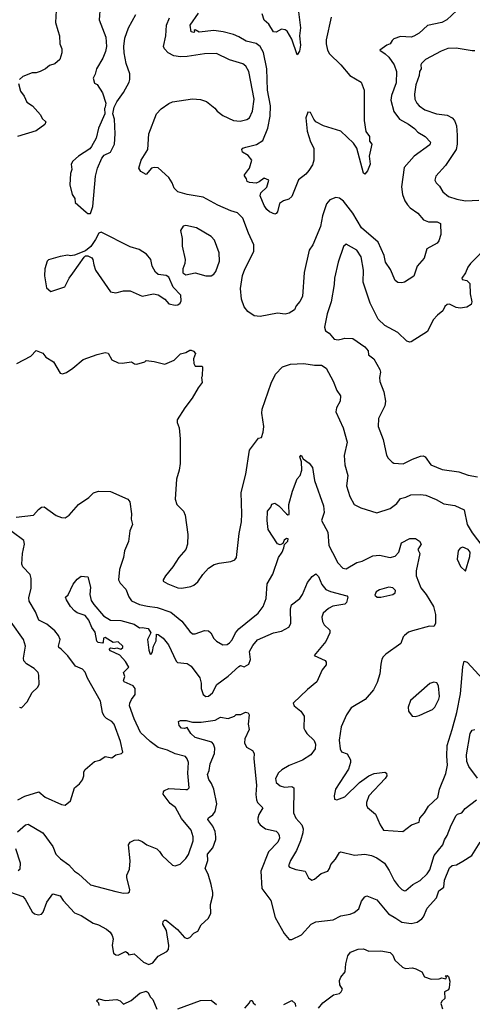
# Model space of a CAD drawing. Extents: x 1771496 to 1971148, y 471553 to 643630.
# Tile 319 of 656: x 1843181 to 1846596, y 553420 to 560856. Entities that reach past the tile are written whole.
import ezdxf

# ---------------------------------------------------------------- set-up
doc = ezdxf.new("R2010")
doc.units = 0

msp = doc.modelspace()

# ---------------------------------------------------------------- linework, layer by layer
at = {"layer": '0CON10XD'}
for points in [[(1843457.1, 560925), (1843451.4, 560835), (1843468, 560775), (1843480.8, 560735), (1843484.2, 560675), (1843498, 560635), (1843498, 560605), (1843482.5, 560555), (1843445, 560522.5), (1843405, 560510.8), (1843374.5, 560485.5), (1843335.4, 560464.6), (1843305, 560455.6), (1843274.5, 560455.5), (1843205, 560427.5), (1843180, 560405)], [(1843788.9, 560955), (1843779.2, 560855), (1843830, 560725), (1843835.8, 560655), (1843827.5, 560615), (1843807.5, 560565), (1843759.2, 560485), (1843750.8, 560445), (1843736.2, 560415), (1843745, 560377.5), (1843765.8, 560365.8), (1843806.2, 560305), (1843830, 560225), (1843826.7, 560195), (1843820, 560185), (1843822.5, 560145), (1843774.2, 560035.8), (1843757.3, 559962.7), (1843722.3, 559897.7), (1843708.8, 559881.2), (1843623.3, 559825), (1843582.3, 559787.7), (1843568.8, 559765), (1843573.3, 559725), (1843563.6, 559693.6), (1843559.3, 559609.3), (1843576.7, 559535), (1843596.7, 559505), (1843600, 559475), (1843681.7, 559401.7), (1843695, 559393.3), (1843715, 559392.5)], [(1846478.8, 560925), (1846403.3, 560855), (1846365, 560836), (1846258.7, 560811.3), (1846193.8, 560755), (1846155, 560731.1), (1846134.5, 560725.5), (1846055, 560728.6), (1846005, 560712.2), (1845990.4, 560699.6), (1845976.2, 560673.8), (1845950, 560665), (1845897.5, 560625), (1845937.3, 560597.3), (1845965, 560574.3), (1846007.5, 560515), (1846023.8, 560465), (1846020.5, 560379.5), (1845986.6, 560283.4), (1845981.3, 560248.7), (1846003.1, 560163.1), (1846045.8, 560105), (1846115, 560066.9), (1846160, 560035), (1846185.7, 560005.7), (1846241.2, 559975), (1846280.7, 559930.7), (1846275, 559912), (1846156, 559825), (1846080.7, 559739.3), (1846062.2, 559595), (1846069.4, 559535), (1846087.6, 559487.6), (1846107.2, 559457.2), (1846126.6, 559436.6), (1846185.5, 559395.5), (1846228.8, 559345), (1846265, 559330), (1846330.3, 559330.3), (1846355.9, 559315.9), (1846357.5, 559235), (1846343.3, 559185), (1846331.7, 559168.3), (1846253.3, 559125), (1846233.9, 559056.1), (1846180.6, 558995), (1846155, 558920), (1846085, 558873.8), (1846065, 558868.8), (1846035, 558872), (1846015, 558886), (1845978.9, 558968.9), (1845940.9, 559025), (1845931.9, 559075), (1845885.3, 559175.3), (1845760, 559285), (1845695, 559394.3), (1845625, 559486.9), (1845595, 559509.1), (1845565, 559514.4), (1845522, 559495), (1845495.5, 559464.5), (1845464.4, 559375), (1845449.4, 559295), (1845393.1, 559155), (1845365.6, 559115), (1845327.3, 558947.3), (1845314.2, 558765), (1845295, 558726.7), (1845266.7, 558695), (1845253.3, 558665), (1845215, 558638.8), (1845185, 558632), (1845125, 558639.2), (1844995, 558615.8), (1844950.9, 558620.9), (1844903.2, 558653.2), (1844875, 558686.7), (1844855.5, 558745), (1844845.9, 558825), (1844860.8, 558925), (1844878.3, 558971.7), (1844946.5, 559105), (1844948.5, 559155), (1844906.4, 559245), (1844865, 559357.8), (1844825, 559396.4), (1844772.7, 559412.7), (1844675, 559455.6), (1844565, 559516.7), (1844445, 559536.5), (1844375, 559555.7), (1844345.8, 559585), (1844331.2, 559625), (1844306.2, 559665), (1844225, 559736.7), (1844195, 559741.2), (1844175, 559733.8), (1844135, 559687.5), (1844095, 559710), (1844080, 559735), (1844098, 559795), (1844147.8, 559875), (1844154.5, 559995), (1844214.2, 560145), (1844247.6, 560182.4), (1844305, 560224.2), (1844335, 560237.1), (1844485, 560257.5), (1844545, 560254.3), (1844589.4, 560239.4), (1844652.5, 560187.5), (1844670, 560165), (1844713.3, 560133.3), (1844795, 560094.6), (1844845, 560089.6), (1844895, 560101.9), (1844915, 560115.8), (1844937.7, 560165), (1844950, 560255), (1844908.9, 560465), (1844888.1, 560505), (1844865, 560523.5), (1844763.5, 560553.5), (1844665, 560601.8), (1844575, 560599.6), (1844445, 560578.2), (1844395, 560576.4), (1844345, 560584.5), (1844301.4, 560605), (1844272.5, 560635), (1844265.6, 560655), (1844283.5, 560735), (1844289.6, 560815), (1844309.9, 560870.1)], [(1845281.2, 560935), (1845299.5, 560795), (1845291.1, 560735), (1845300, 560665), (1845291.7, 560618.3), (1845275, 560590), (1845235, 560710), (1845198.9, 560768.9), (1845185, 560779.2), (1845155, 560786), (1845115, 560761.2), (1845095, 560764), (1845061.3, 560821.3), (1845025, 560853.8), (1845010.3, 560900.3)], [(1843715, 559392.5), (1843733.3, 559445), (1843753.3, 559675), (1843768.1, 559735), (1843799.7, 559810.3), (1843818.1, 559831.9), (1843865, 559856), (1843895.6, 559915), (1843901.9, 559995), (1843896, 560105), (1843882.5, 560145), (1843892.5, 560195), (1843913.3, 560235), (1843964.2, 560305.8), (1844006.2, 560385), (1844011.2, 560405), (1844013, 560447), (1843983.8, 560525), (1843970, 560605), (1843967.5, 560655), (1843974.4, 560715.6), (1844002.5, 560795), (1844057.5, 560895)], [(1845530, 560875), (1845493.8, 560705), (1845492.9, 560675), (1845504.5, 560625), (1845519.6, 560599.6), (1845605, 560514.2), (1845672.5, 560435), (1845756.2, 560385), (1845778.8, 560325), (1845780, 560095), (1845792.7, 560012.7), (1845819.2, 559975), (1845819.5, 559939.5), (1845838, 559915), (1845818.5, 559825), (1845824.3, 559765), (1845805.9, 559714.1), (1845785, 559690), (1845775, 559697.5), (1845724.6, 559885), (1845699.3, 559925), (1845605, 560015.5), (1845473.6, 560053.6), (1845416.2, 560085), (1845399.2, 560105), (1845376, 560155), (1845355, 560158), (1845340, 560115), (1845350, 560015), (1845374.4, 559935), (1845401.2, 559885), (1845400, 559795), (1845389.1, 559760.9), (1845363, 559717), (1845339.5, 559690.5), (1845285, 559646.7), (1845235, 559521.2), (1845211.2, 559501.2), (1845172.1, 559487.9), (1845142.3, 559467.7), (1845126.2, 559405), (1845115, 559392.5), (1845105, 559387.5), (1845066.4, 559406.4), (1845045, 559422.5), (1845025, 559452.5), (1844996, 559525), (1845000.8, 559549.2), (1845045, 559592.5), (1845060, 559645), (1845025, 559660), (1844988.3, 559631.7), (1844965, 559622.5), (1844915, 559626.7), (1844897.5, 559635), (1844892.5, 559655), (1844877, 559677), (1844876.7, 559685), (1844915.9, 559734.1), (1844933.3, 559795), (1844905, 559831.2), (1844862.5, 559855), (1844857.5, 559875), (1844863.9, 559886.1), (1844885.9, 559894.1), (1844966.8, 559913.2), (1845015.5, 559944.5), (1845052.5, 560037.5), (1845071.9, 560128.1), (1845072.9, 560205), (1845051.8, 560325), (1845045.3, 560485), (1845020.9, 560609.1), (1844995, 560653.1), (1844965, 560676.4), (1844888.8, 560695), (1844835, 560727.5), (1844795, 560743.5), (1844715, 560765.4), (1844645.4, 560774.6), (1844535, 560761.9), (1844505, 560780), (1844497.5, 560775), (1844500, 560765), (1844495, 560760), (1844474, 560765), (1844466.2, 560815), (1844528.8, 560905)], [(1846615, 560621.4), (1846595, 560620), (1846475, 560640.5), (1846410.2, 560639.8), (1846360.2, 560619.8), (1846242.5, 560555), (1846213.4, 560526.6), (1846208.6, 560515), (1846210.8, 560485), (1846197.5, 560465), (1846195.6, 560435), (1846170.5, 560365), (1846160.9, 560295), (1846163.3, 560255), (1846176.2, 560226.2), (1846194.3, 560205), (1846238.8, 560175), (1846325, 560145.6), (1846405, 560135.6), (1846445, 560115.8), (1846462.5, 560095), (1846475.6, 560055), (1846482.7, 559985), (1846481.1, 559915), (1846473.3, 559875), (1846394.7, 559755.3), (1846321.9, 559675), (1846314.2, 559645), (1846322, 559625), (1846347.9, 559597.9), (1846374, 559555), (1846415, 559520.6), (1846480.2, 559500.2), (1846545, 559488.6), (1846645, 559493.3)], [(1843170.8, 560375), (1843187, 560317), (1843215, 560278.8), (1843234.6, 560234.6), (1843278, 560205), (1843337.4, 560137.4), (1843351.1, 560111.1), (1843378.8, 560085), (1843371.2, 560065), (1843305, 560017.5), (1843165, 559973.8)], [(1844625, 558921.2), (1844645, 558933.8), (1844660, 558955), (1844688.3, 559031.7), (1844685.7, 559095), (1844650.9, 559190.9), (1844625, 559218), (1844514.2, 559284.2), (1844435, 559302), (1844415, 559296.2), (1844393.8, 559265), (1844407.5, 559205), (1844406, 559145), (1844430, 559045), (1844428, 559015), (1844411.2, 558975), (1844412.5, 558945), (1844435, 558930), (1844505, 558943.3), (1844585, 558921.2), (1844625, 558921.2)], [(1844355, 558700), (1844375, 558702), (1844391.2, 558715), (1844397.9, 558732.1), (1844395.4, 558775.4), (1844338.8, 558835), (1844305, 558912.5), (1844285, 558923.3), (1844225, 558932), (1844205, 558948.8), (1844180, 558995), (1844171.2, 559045), (1844138.8, 559085), (1844081.7, 559121.7), (1844015, 559140.8), (1843795, 559252.5), (1843777, 559243), (1843754, 559195), (1843717.9, 559142.1), (1843678.3, 559111.7), (1843595, 559078), (1843565, 559074), (1843545, 559078.8), (1843485, 559066.7), (1843398.3, 559041.7), (1843387.5, 559032.5), (1843371.2, 558975), (1843368.3, 558921.7), (1843382, 558832), (1843415, 558803.3), (1843522.3, 558837.7), (1843555, 558903.8), (1843582.5, 558942.5), (1843667.3, 559062.7), (1843678.3, 559071.7), (1843695, 559073.3), (1843725, 559056.7), (1843733.3, 559045), (1843739.2, 559005), (1843754, 558965), (1843865, 558800), (1843905, 558792.9), (1843965, 558808.6), (1844015, 558809.2), (1844105, 558769.2), (1844190, 558785), (1844225, 558778), (1844275.8, 558745.8), (1844305, 558711.2), (1844355, 558700)], [(1846727.2, 559162.8), (1846582, 559015), (1846561.7, 558988.3), (1846544.2, 558945), (1846517.5, 558905), (1846520, 558895), (1846555, 558885.4), (1846577.1, 558865), (1846578.8, 558785), (1846591.6, 558725), (1846586.2, 558705), (1846555.6, 558684.4), (1846505, 558678.4), (1846472.9, 558682.9), (1846425, 558708.2), (1846405, 558704.3), (1846389.3, 558690.7), (1846373.4, 558656.6), (1846334.3, 558625), (1846301.7, 558588.3), (1846258.4, 558501.6), (1846135, 558423.8), (1846125, 558420), (1846102.5, 558427.5), (1846033.1, 558493.1), (1845935, 558545.6), (1845884.7, 558594.7), (1845825.8, 558715), (1845772.9, 558875), (1845774.2, 558965.8), (1845756.7, 559065), (1845725.8, 559115), (1845645, 559162), (1845625, 559143.3), (1845583.1, 559025), (1845555.7, 558905), (1845553.2, 558856.8), (1845530.6, 558725), (1845499.6, 558635), (1845479.4, 558535), (1845487, 558507), (1845515, 558488.8), (1845554.3, 558444.3), (1845585, 558439.2), (1845616.4, 558446.4), (1845635, 558450.8), (1845695, 558447.5), (1845786.2, 558385), (1845811.2, 558355), (1845813.8, 558325), (1845853.8, 558295), (1845899.2, 558215), (1845904.2, 558195), (1845896, 558155), (1845897.5, 558125), (1845927.5, 558045), (1845940, 557975), (1845935, 557940), (1845887.1, 557845), (1845886.7, 557785), (1845922.5, 557685), (1845948.3, 557568.3), (1845960, 557545), (1845990, 557515), (1846005, 557506.2), (1846075, 557502.9), (1846145, 557536.9), (1846205, 557560.6), (1846225, 557562.9), (1846240, 557555), (1846282, 557495), (1846369.3, 557459.3), (1846495, 557440.6), (1846565, 557417.1), (1846635, 557402.5)], [(1843159.2, 558260.8), (1843265, 558316.2), (1843305, 558357.5), (1843355, 558337.5), (1843378.3, 558308.3), (1843435, 558272.5), (1843485, 558187.5), (1843505, 558182.5), (1843535, 558192.5), (1843582.5, 558225), (1843660.5, 558289.5), (1843765, 558328.8), (1843825, 558343.8), (1843848.6, 558338.6), (1843875, 558286.7), (1843925, 558263.8), (1843955, 558262), (1844025, 558273.3), (1844046.4, 558256.4), (1844065, 558253.8), (1844125, 558273.3), (1844135, 558282.5), (1844195, 558275.7), (1844275, 558255.8), (1844345.5, 558284.5), (1844395, 558333.8), (1844435, 558342.9), (1844465, 558361.2), (1844475, 558360), (1844492.3, 558352.3), (1844506.2, 558335), (1844492.5, 558295), (1844495, 558260), (1844505, 558240), (1844555, 558240), (1844560, 558235), (1844557.5, 558165), (1844552.5, 558155), (1844557.5, 558115), (1844526.7, 558075), (1844482, 557998), (1844426.7, 557925), (1844370, 557835), (1844370, 557815), (1844383.8, 557775), (1844391.7, 557691.7), (1844392, 557505), (1844384.2, 557455), (1844362.9, 557385), (1844354, 557235), (1844366.2, 557195), (1844415.7, 557145), (1844428.6, 557115), (1844448.3, 556968.3), (1844445.8, 556895), (1844434.1, 556855.9), (1844381.2, 556795), (1844335.8, 556724.2), (1844280, 556655), (1844262.5, 556625), (1844262.5, 556615), (1844297.5, 556595), (1844375, 556565.7), (1844405, 556562.9), (1844472.5, 556575), (1844495.5, 556584.5), (1844525, 556610), (1844562, 556665), (1844605, 556713.8), (1844648.3, 556741.7), (1844685, 556751.2), (1844775, 556763.3), (1844805, 556777.5), (1844816.2, 556795), (1844837.1, 556975), (1844854.3, 557065), (1844857.5, 557125), (1844850.8, 557285), (1844888.1, 557425), (1844913.9, 557606.1), (1844983.6, 557696.4), (1845005, 557700), (1845018.3, 557741.7), (1845023.3, 557785), (1845006.7, 557885), (1845010, 557915), (1845079.1, 558110.9), (1845110.3, 558179.7), (1845163.8, 558235), (1845225, 558254.2), (1845325, 558260.8), (1845405, 558247.1), (1845457.1, 558247.1), (1845494, 558225), (1845547.2, 558127.2), (1845572.9, 558055), (1845601.2, 558015), (1845598, 557975), (1845571.2, 557925), (1845566, 557895), (1845621.9, 557775), (1845651.1, 557665), (1845628.6, 557565), (1845633.1, 557495), (1845657.5, 557415), (1845646.5, 557335), (1845671.1, 557255), (1845705, 557196), (1845755, 557168.6), (1845875, 557130.8), (1845975, 557165.8), (1846026.9, 557203.1), (1846055, 557240.6), (1846095, 557250.8), (1846131.1, 557268.9), (1846205, 557271.1), (1846245, 557265.6), (1846322.1, 557232.1), (1846380.7, 557200.7), (1846465, 557187.8), (1846535.4, 557155.4), (1846556.8, 557045), (1846595, 556980), (1846676.2, 556875)], [(1843155, 557100), (1843285, 557114.3), (1843323.3, 557156.7), (1843345, 557173.8), (1843365, 557176.2), (1843455, 557111.2), (1843495, 557096.2), (1843525, 557094), (1843555, 557114), (1843625, 557194.5), (1843702.8, 557247.2), (1843736.7, 557283.3), (1843774.4, 557295.6), (1843865, 557292.1), (1843997.8, 557235), (1844012.9, 557215), (1844024.6, 557125), (1844021.9, 557085), (1844032, 557045), (1844011.9, 556995), (1844002.2, 556915), (1843971.9, 556845), (1843963.3, 556795), (1843932.9, 556705), (1843925.6, 556625), (1843939.8, 556599.8), (1843982.9, 556555), (1844005, 556496.2), (1844025, 556467.1), (1844085, 556439.6), (1844145, 556426.1), (1844218.1, 556418.1), (1844322.3, 556382.3), (1844403.3, 556313.3), (1844464.5, 556234.5), (1844485, 556218), (1844505, 556218), (1844575, 556242.5), (1844605, 556240), (1844623.8, 556225), (1844645, 556183.3), (1844665, 556163.8), (1844714.2, 556134.2), (1844745, 556136.2), (1844765, 556148.8), (1844785, 556172), (1844809.5, 556225), (1844834.1, 556255.9), (1844980.6, 556375), (1845018.9, 556425), (1845039.4, 556485), (1845048.6, 556595), (1845091.1, 556668.9), (1845134.5, 556795), (1845161.8, 556835), (1845175, 556867.5), (1845178.3, 556891.7), (1845205, 556917.5), (1845205.8, 556935.8), (1845195, 556937.5), (1845177.5, 556925), (1845165, 556900), (1845145, 556890), (1845125, 556898.8), (1845054.4, 557005), (1845047.1, 557075), (1845050.8, 557145), (1845076.1, 557173.9), (1845083.6, 557196.4), (1845105, 557203.8), (1845137.1, 557185), (1845195, 557123.3), (1845205, 557116.7), (1845215, 557120), (1845211.9, 557195), (1845238.6, 557295), (1845275, 557387.5), (1845296.1, 557413.9), (1845310.8, 557455), (1845307.3, 557517.3), (1845294.3, 557555), (1845305, 557566.2), (1845320.5, 557540.5), (1845365.9, 557505.9), (1845391.2, 557475), (1845406, 557375), (1845474.3, 557185), (1845477.1, 557135), (1845458, 557075), (1845505.7, 556985), (1845513.5, 556885), (1845541.6, 556831.6), (1845581.4, 556755), (1845620, 556715), (1845645, 556710), (1845725, 556756.4), (1845765, 556767.3), (1845845, 556807.8), (1845895, 556812.2), (1845975, 556795.7), (1846015, 556804.3), (1846042.5, 556835), (1846060.8, 556905), (1846125, 556937.5), (1846167, 556937), (1846197.7, 556917.7), (1846210, 556895), (1846184.2, 556855), (1846198.8, 556825), (1846171.5, 556695), (1846173.5, 556655), (1846206.3, 556566.3), (1846247.5, 556515), (1846304.3, 556425), (1846319.2, 556365), (1846318, 556295), (1846305, 556273.3), (1846273.9, 556276.1), (1846145, 556241.2), (1846115, 556230), (1846083.3, 556205), (1846073.3, 556195), (1846055.9, 556144.1), (1845942.5, 556065), (1845923.3, 556045), (1845912.7, 556027.3), (1845905, 555990), (1845898, 555915), (1845878.8, 555851.2), (1845849.2, 555795), (1845787.9, 555722.1), (1845682.1, 555657.9), (1845647.5, 555605), (1845607.1, 555515), (1845591.1, 555415), (1845598.6, 555348.6), (1845608, 555328), (1845651.2, 555311.2), (1845675.9, 555265.9), (1845677.5, 555245), (1845660.8, 555195), (1845563.3, 555045), (1845553.6, 554993.6), (1845555, 554970), (1845573.3, 554963.3), (1845635, 554987.5), (1845744.6, 555095.4), (1845815, 555145.7)], [(1843166.4, 554963.6), (1843218.7, 554991.3), (1843325, 555024), (1843373.8, 554983.8), (1843495, 554929.2), (1843525, 554923.3), (1843565, 554956.7), (1843593.8, 555055), (1843632, 555085), (1843655.8, 555115), (1843664.2, 555145), (1843664, 555175), (1843675, 555193.3), (1843746.4, 555253.6), (1843785, 555263.3), (1843825, 555292.5), (1843875, 555282.5), (1843905, 555303.3), (1843950, 555315), (1843960, 555325), (1843941.9, 555405), (1843893.5, 555535), (1843877, 555557), (1843835, 555577.5), (1843817.2, 555597.2), (1843805.6, 555625), (1843790.5, 555710.5), (1843693.5, 555883.5), (1843675, 555928.8), (1843655, 555950), (1843602.8, 555972.8), (1843545, 556051.4), (1843492.5, 556102.5), (1843476.2, 556115), (1843474.1, 556124.1), (1843485.5, 556175), (1843474.5, 556205), (1843445, 556240.4), (1843385, 556291.2), (1843325, 556322), (1843300, 556385), (1843251.8, 556465), (1843250.6, 556489.4), (1843266.4, 556563.6), (1843268.1, 556635), (1843258.6, 556665), (1843205, 556722.9), (1843197.3, 556745), (1843201.3, 556825), (1843217.7, 556895), (1843211.7, 556921.7), (1843037.1, 557055)], [(1846545, 556692.5), (1846576.7, 556803.3), (1846579.4, 556835), (1846565, 556854.2), (1846525, 556872), (1846505, 556864), (1846490, 556845), (1846481.2, 556781.2), (1846506.4, 556726.4), (1846545, 556692.5)], [(1843165, 554722.5), (1843225, 554774.3), (1843245, 554780.8), (1843355.7, 554715), (1843431.1, 554611.1), (1843454.6, 554554.6), (1843489.7, 554519.7), (1843552.8, 554472.8), (1843595.4, 554425.4), (1843625.3, 554405.3), (1843715, 554321.4), (1843905, 554270.9), (1843965, 554259.2), (1843999.2, 554260.8), (1844010, 554270), (1844012.5, 554287.5), (1843990, 554375), (1843990, 554395), (1844009.1, 554440.9), (1844014.3, 554504.3), (1844002, 554625), (1844013.3, 554645), (1844045, 554660), (1844075, 554661.2), (1844105, 554650), (1844140, 554625), (1844215, 554594), (1844235.8, 554575), (1844255, 554543.8), (1844335, 554471.2), (1844355, 554466.7), (1844392.3, 554477.7), (1844435, 554521.4), (1844455, 554552.5), (1844489.5, 554655), (1844490.6, 554685), (1844474.5, 554735), (1844402.9, 554822.9), (1844355.2, 554905.2), (1844315, 554937.1), (1844264.1, 555005.9), (1844266, 555025), (1844274, 555035), (1844305, 555051.1), (1844435, 555041.4), (1844446.8, 555043.2), (1844460, 555055), (1844450, 555165), (1844455.4, 555245), (1844445.6, 555275), (1844431.2, 555291.2), (1844355, 555311.2), (1844295, 555338.5), (1844225, 555360), (1844164.1, 555404.1), (1844093.3, 555473.3), (1844044.5, 555575), (1844010, 555675), (1844012.1, 555695), (1844025, 555721.2), (1844051.3, 555758.7), (1844052.9, 555805), (1844036, 555825), (1843968.8, 555855), (1843964.2, 555865), (1843974, 555895), (1843964.4, 555925), (1844003.8, 555965), (1843979.8, 556009.8), (1843936.6, 556056.6), (1843865, 556090.8), (1843857, 556103), (1843865, 556113.3), (1843895, 556108), (1843915, 556113.3), (1843945, 556102.5), (1843960, 556115), (1843960, 556125), (1843925, 556157.5), (1843885, 556153.3), (1843825, 556190), (1843814.1, 556185.9), (1843811.2, 556155), (1843805, 556146.7), (1843771.7, 556151.7), (1843762.5, 556162.5), (1843750.3, 556230.3), (1843725, 556266.2), (1843701.3, 556321.3), (1843675.6, 556355.6), (1843615, 556376.9), (1843595, 556390.8), (1843564.3, 556425), (1843533.3, 556475), (1843527.5, 556495), (1843547.5, 556512.5), (1843585, 556593.8), (1843615, 556630), (1843645, 556652.5), (1843695, 556647.5), (1843715, 556570), (1843710.5, 556515), (1843719.6, 556469.6), (1843739.1, 556439.1), (1843813.6, 556353.6), (1843865, 556320.8), (1843945, 556318.9), (1844045, 556291.4), (1844085, 556263.3), (1844105, 556266.7), (1844149.1, 556259.1), (1844169.2, 556225), (1844146.2, 556175), (1844154.1, 556094.1), (1844165, 556063.3), (1844175, 556067.5), (1844183.8, 556085), (1844190, 556125), (1844210, 556165), (1844213.3, 556215), (1844225, 556213.3), (1844263.8, 556185), (1844302.9, 556135), (1844361.5, 556011.5), (1844371.8, 556001.8), (1844444.5, 555994.5), (1844475, 555974), (1844538.9, 555885), (1844549.5, 555845), (1844549.4, 555805), (1844565, 555760), (1844584.3, 555744.3), (1844605, 555746), (1844635, 555772), (1844668.6, 555835), (1844755, 555898.1), (1844835, 555971.9), (1844847.9, 555977.9), (1844875, 555968.5), (1844910.3, 555989.7), (1844921.1, 556025), (1844913.5, 556085), (1844940.2, 556129.8), (1844975, 556171.9), (1845095, 556224.4), (1845155, 556238.1), (1845211.7, 556268.3), (1845225.4, 556295), (1845224.6, 556405.4), (1845232.9, 556437.1), (1845294.3, 556485), (1845315, 556516.2), (1845352.2, 556605), (1845388.8, 556651.2), (1845415, 556670), (1845435, 556652)], [(1845435, 556652), (1845461.7, 556591.7), (1845491.8, 556551.8), (1845525, 556537.8), (1845650, 556505), (1845655.8, 556495.8), (1845645.6, 556455), (1845635, 556442), (1845542.4, 556427.6), (1845510.2, 556409.8), (1845470.6, 556375), (1845461.5, 556345), (1845465, 556310), (1845479.2, 556285), (1845521.2, 556245), (1845521.4, 556225), (1845490.8, 556159.2), (1845403.3, 556055), (1845485.8, 556015.8), (1845493.8, 556005), (1845493.8, 555985), (1845464, 555946), (1845421.9, 555855), (1845351.7, 555798.3), (1845244, 555695), (1845251.2, 555675), (1845303.2, 555633.2), (1845326.8, 555596.8), (1845325.9, 555505.9), (1845334, 555485), (1845346.2, 555465), (1845403.5, 555413.5), (1845413.3, 555385), (1845411.4, 555348.6), (1845376.5, 555305), (1845315.8, 555264.2), (1845215, 555222.9), (1845158.1, 555191.9), (1845132.6, 555167.4), (1845112.1, 555125), (1845116.7, 555095), (1845145, 555068.9), (1845179.3, 555059.3), (1845235, 555065.6), (1845250, 555055), (1845246.4, 554865), (1845265.5, 554825), (1845308.9, 554775), (1845318.5, 554745), (1845316.5, 554715), (1845298.5, 554655), (1845268.5, 554581.5), (1845224.4, 554505), (1845208.8, 554465), (1845217.5, 554455), (1845265, 554438), (1845335, 554426.7), (1845360, 554375), (1845385, 554357.5), (1845405, 554365.8), (1845455, 554407.5), (1845505, 554426.7), (1845518.8, 554445), (1845528.8, 554475), (1845563.6, 554516.4), (1845594.6, 554565.4), (1845605, 554572.5), (1845706.1, 554546.1), (1845785, 554552.9), (1845835, 554543.3), (1845876.6, 554526.6), (1845932.5, 554485), (1845969.4, 554429.4), (1846006.9, 554355), (1846037.1, 554315), (1846065, 554286), (1846085, 554277.5), (1846095, 554280), (1846146, 554324), (1846203.1, 554355), (1846256.2, 554405), (1846275.5, 554435), (1846308.2, 554545), (1846374.6, 554625), (1846385, 554662.5), (1846406.2, 554695), (1846436.7, 554773.3), (1846474.2, 554845.8), (1846485, 554856.5), (1846516.9, 554865), (1846541.7, 554898.3), (1846626.5, 554965)], [(1845905, 556494.5), (1845995.4, 556514.6), (1846015, 556528.8), (1846017.5, 556545), (1845996.2, 556565), (1845965, 556570.5), (1845895, 556550.6), (1845870, 556535), (1845860, 556510), (1845877.5, 556495), (1845905, 556494.5)], [(1843180, 555665), (1843195, 555660), (1843237.5, 555705), (1843273.9, 555776.1), (1843315, 555812.5), (1843326.7, 555835), (1843325.7, 555905.7), (1843319.2, 555925), (1843290.8, 555955), (1843231.5, 555991.5), (1843212.5, 556015), (1843209.2, 556035), (1843223.6, 556125), (1843209.1, 556175), (1843115.7, 556305)], [(1845815, 555145.7), (1845855, 555163.1), (1845935, 555172.5), (1845947.5, 555165), (1845950, 555145), (1845938, 555125), (1845816.1, 554993.9), (1845796.7, 554945), (1845796.9, 554925), (1845805, 554906.2), (1845865, 554856.2), (1845900, 554775), (1845925, 554735.8), (1846072.5, 554725), (1846136.7, 554775), (1846193.8, 554795), (1846198.8, 554825), (1846236, 554865), (1846264.5, 554915.5), (1846335, 554982.5), (1846347.5, 555045), (1846396.5, 555163.5), (1846407.5, 555225), (1846402.9, 555295), (1846406.2, 555375), (1846443.3, 555495), (1846479, 555625), (1846506.9, 555765), (1846525, 555970), (1846535, 556012.5), (1846556.7, 556005), (1846675, 555876.2)], [(1846165, 555594.3), (1846195, 555600.6), (1846255, 555628.1), (1846295, 555647.5), (1846314, 555665), (1846344.3, 555725), (1846348.1, 555745), (1846342, 555825), (1846327, 555847), (1846305, 555852), (1846275, 555844), (1846130, 555715), (1846112, 555665), (1846113.3, 555635), (1846142.5, 555595), (1846165, 555594.3)], [(1843105, 554268.7), (1843205, 554234.2), (1843221.4, 554215), (1843275, 554118), (1843293.2, 554103.2), (1843323.6, 554096.4), (1843345, 554100), (1843358.8, 554115), (1843385, 554192.5), (1843430, 554255), (1843485, 554238.1), (1843509.4, 554205), (1843595, 554110), (1843645, 554090.8), (1843735, 554034), (1843775, 554020), (1843835, 553986.7), (1843863.3, 553965), (1843879.5, 553939.5), (1843886.2, 553915), (1843878.8, 553865), (1843887.5, 553805), (1843905, 553793.8), (1843925, 553791.2), (1843978, 553818), (1843992, 553812), (1844005, 553792.5), (1844045, 553800), (1844115, 553738), (1844155, 553720), (1844185, 553732.9), (1844225, 553782.9), (1844290.9, 553819.1), (1844302.5, 553835), (1844305.6, 553865), (1844287.8, 553977.8), (1844260.8, 554025), (1844263.3, 554045), (1844273.9, 554056.1), (1844285, 554056.7), (1844372.5, 553985), (1844423.8, 553925), (1844445, 553916.2), (1844465, 553924), (1844495, 553956.2), (1844525, 553973.3), (1844549.5, 554020.5), (1844602.9, 554067.1), (1844624.2, 554105), (1844620, 554175), (1844637.2, 554242.8), (1844637.1, 554265), (1844626.4, 554325), (1844602.6, 554402.6), (1844581.1, 554445), (1844601.1, 554505), (1844598.6, 554555), (1844637.4, 554602.6), (1844660.5, 554665), (1844661.8, 554685), (1844654.5, 554725), (1844638.5, 554765), (1844600, 554815), (1844605, 554829.2), (1844637.8, 554852.2), (1844655.6, 554875), (1844667.5, 554935), (1844645.4, 555045), (1844628.8, 555088.8), (1844608, 555118), (1844598.6, 555155), (1844611.4, 555185), (1844618.6, 555235), (1844650.9, 555315), (1844653.6, 555355), (1844642.9, 555385), (1844629.7, 555399.7), (1844505, 555435.8), (1844472, 555465), (1844445, 555510), (1844425, 555503.3), (1844402.5, 555505), (1844383.3, 555525), (1844381.7, 555541.7), (1844380, 555555), (1844395, 555562.5), (1844436.4, 555563.6), (1844485, 555550.8), (1844551.3, 555551.3), (1844655, 555566.7), (1844695, 555587.5), (1844755, 555578.5), (1844802.7, 555597.3), (1844815, 555610), (1844848.3, 555608.3), (1844885, 555627.5), (1844905, 555622.5), (1844912, 555605), (1844904.3, 555535), (1844911.9, 555495), (1844880, 555425), (1844877.5, 555395), (1844891.3, 555361.3), (1844937.3, 555337.3), (1844951.2, 555315), (1844948.1, 555275), (1844968.2, 555075), (1844963.6, 555005), (1844967.5, 554965), (1844975.4, 554945.4), (1845015.8, 554905), (1844985.5, 554854.5), (1844977.8, 554825), (1844978.9, 554795), (1844995, 554774.3), (1845035, 554745.7), (1845115, 554727.1), (1845131.7, 554711.7), (1845138.9, 554695), (1845140, 554675), (1845128.1, 554645), (1845059.2, 554570.8), (1845001.2, 554425), (1845006.7, 554295), (1845074.5, 554205), (1845108.9, 554075), (1845177.1, 553955), (1845215, 553910), (1845235, 553909.2), (1845306.3, 553943.7), (1845380, 554025), (1845415, 554042.9), (1845545, 554057.1), (1845605, 554089.4), (1845675, 554100.9), (1845705, 554114.4), (1845739.1, 554140.9), (1845760.6, 554199.4), (1845785, 554232), (1845800.7, 554239.3), (1845875, 554210), (1845963.6, 554103.6), (1846019.3, 554070.7), (1846065, 554040.5), (1846135, 554029.5), (1846180.7, 554039.3), (1846215.7, 554064.3), (1846228.5, 554081.5), (1846254.2, 554145), (1846326.9, 554225), (1846342.6, 554277.4), (1846380.7, 554305), (1846385, 554356.7), (1846425, 554451.2), (1846445, 554468), (1846475.8, 554474.2), (1846525, 554500), (1846593.3, 554545), (1846656.1, 554643.9)], [(1846635, 555127.1), (1846569.1, 555215), (1846554.6, 555255), (1846552.9, 555305), (1846580, 555465), (1846595, 555490), (1846615, 555496.2)], [(1843169.2, 554430.8), (1843185, 554442), (1843186.7, 554485), (1843150.5, 554595)], [(1845435, 553390), (1845468.8, 553431.2), (1845507.7, 553462.3), (1845549.3, 553490.7), (1845595, 553502.5), (1845607.5, 553515), (1845616.7, 553535), (1845596.1, 553566.1), (1845595, 553600), (1845604, 553625), (1845636.7, 553665), (1845640.8, 553725), (1845656.2, 553785), (1845677.5, 553815), (1845735, 553837.5), (1845775, 553840), (1845815, 553822.5), (1845905, 553823.3), (1845975, 553811.2), (1845995, 553790), (1846012.3, 553752.3), (1846069.5, 553699.5), (1846091.2, 553691.2), (1846145, 553695.8), (1846168.6, 553688.6), (1846214.4, 553664.4), (1846235, 553628), (1846285, 553610), (1846345, 553612.5), (1846365, 553620), (1846395, 553613.3), (1846400, 553625), (1846390, 553635), (1846406.4, 553636.4), (1846415, 553630), (1846425.7, 553595), (1846421.5, 553545), (1846415, 553530), (1846385.7, 553515), (1846389.4, 553465), (1846367, 553443), (1846359.5, 553425), (1846371.1, 553385)], [(1843781.7, 553411.7), (1843778.3, 553428.3), (1843760, 553445), (1843778.3, 553461.7), (1843825, 553450), (1843915, 553455.7), (1843940, 553445), (1843965, 553420), (1844022.2, 553447.8), (1844088, 553505), (1844135, 553518.6), (1844149.1, 553509.1), (1844165, 553476.7), (1844185, 553457.5), (1844215, 553382.5)], [(1844375, 553385.6), (1844545, 553449.2), (1844625, 553450.8), (1844665, 553418.8)], [(1844879.1, 553390.9), (1844915, 553430), (1844921.7, 553448.3), (1844935, 553450), (1844941.7, 553431.7), (1844960, 553415)], [(1845175, 553417.5), (1845235, 553450), (1845260, 553425), (1845263, 553403)]]:
    msp.add_lwpolyline(points, dxfattribs=at)

doc.saveas('drawing.dxf')
